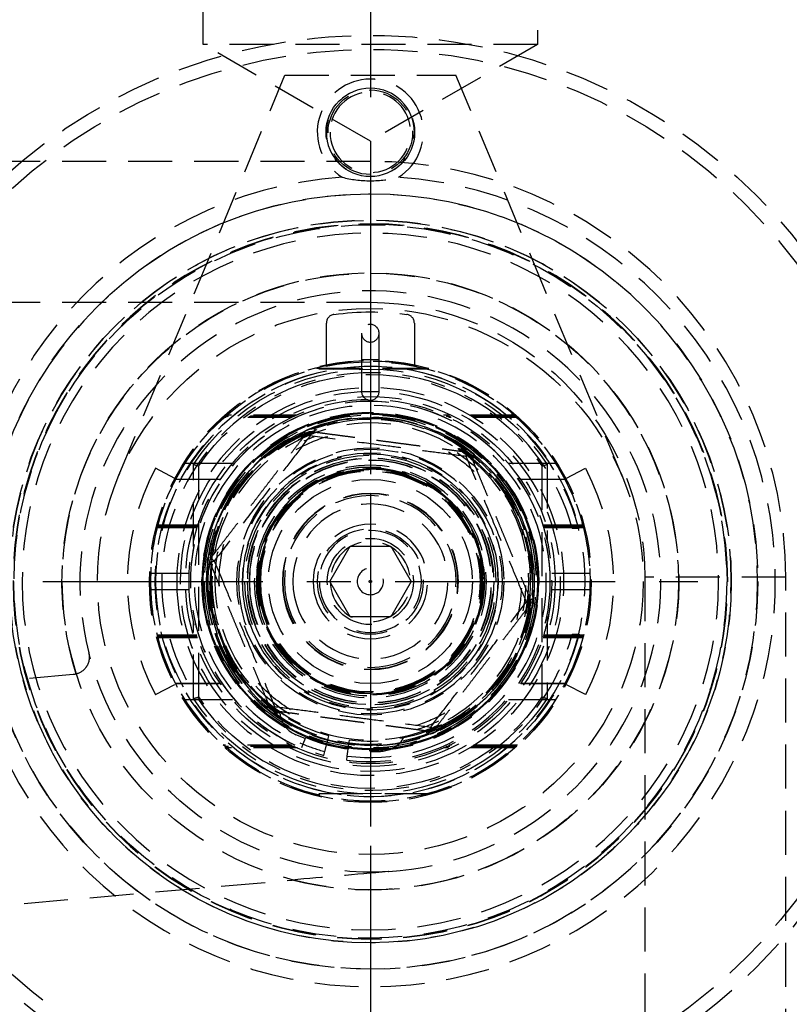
# Model space of a CAD drawing. Extents: x 2651 to 7771, y -1163 to 1075.
# Tile 345 of 490: x 5186 to 5229, y 264 to 320. Entities that reach past the tile are written whole.
import ezdxf

# ---------------------------------------------------------------- set-up
doc = ezdxf.new("R2010")
doc.units = 0
doc.header["$LTSCALE"] = 10
doc.linetypes.add('CENTER', pattern=[2, 1.25, -0.25, 0.25, -0.25])
doc.linetypes.add('HIDDEN', pattern=[0.375, 0.25, -0.125])
doc.layers.get('0').update_dxf_attribs({"linetype": 'CONTINUOUS'})
doc.layers.get('Defpoints').update_dxf_attribs({"linetype": 'CONTINUOUS'})
for name, color, linetype in [('15', 7, 'CONTINUOUS'), ('97', 7, 'CONTINUOUS'), ('CEN', 1, 'CENTER'), ('COOL', 150, 'HIDDEN'), ('DIM', 3, 'CONTINUOUS')]:
    doc.layers.add(name, color=color, linetype=linetype)
doc.styles.get("Standard").update_dxf_attribs({"font": 'romans.shx'})
doc.dimstyles.new('MM& INCH5', dxfattribs={"dimtxt": 5, "dimasz": 2.5, "dimexe": 1, "dimexo": 0.5, "dimtad": 0, "dimrnd": 1.38778e-17, "dimzin": 9, "dimdsep": 46, "dimtxsty": 'Standard', "dimblk": 'CLOSED', "dimcen": 0, "dimclrd": 3, "dimclre": 3, "dimclrt": 3, "dimazin": 2, "dimtfac": 0.75, "dimtofl": 0, "dimtmove": 0, "dimatfit": 3, "dimfxl": 0, "dimtolj": 1, "dimarcsym": 0})

# ---------------------------------------------------------------- blocks, each defined once
blk = doc.blocks.new('*D65')
at = {"layer": 'Defpoints', "color": 0}
for p in [(5205.684, 387.642), (5480.685, 319.642), (5500.003, 319.642)]:
    blk.add_point(p, dxfattribs=at)
at = {"layer": 'DIM', "color": 3, "lineweight": -2}
blk.add_line((5481.185, 319.642), (5500.003, 319.642), dxfattribs=at)
at = {"layer": 'DIM', "color": 3, "insert": (5520.866, 319.642), "char_height": 5, "attachment_point": 5}
blk.add_mtext('\\A1;68 [2.677]', dxfattribs=at)
blk = doc.blocks.new('_Closed')
at = {"color": 0, "linetype": 'ByBlock', "lineweight": -2}
for p, q in [((-1, 0.167), (0, 0)), ((-1, 0.167), (-1, -0.167)), ((0, 0), (-1, -0.167)), ((0, 0), (-1, 0))]:
    blk.add_line(p, q, dxfattribs=at)
blk = doc.blocks.new('*D66')
at = {"layer": 'Defpoints', "color": 0}
for p in [(5205.684, 387.642), (5480.685, 255.642), (5500.003, 255.642)]:
    blk.add_point(p, dxfattribs=at)
at = {"layer": 'DIM', "color": 3, "lineweight": -2}
blk.add_line((5481.185, 255.642), (5500.003, 255.642), dxfattribs=at)
at = {"layer": 'DIM', "color": 3, "insert": (5523.009, 255.642), "char_height": 5, "attachment_point": 5}
blk.add_mtext('\\A1;132 [5.197]', dxfattribs=at)
blk = doc.blocks.new('*D67')
at = {"layer": 'Defpoints', "color": 0}
for p in [(5205.684, 387.642), (5480.684, 212.642), (5500.003, 212.642)]:
    blk.add_point(p, dxfattribs=at)
at = {"layer": 'DIM', "color": 3, "lineweight": -2}
blk.add_line((5481.184, 212.642), (5500.003, 212.642), dxfattribs=at)
at = {"layer": 'DIM', "color": 3, "insert": (5520.628, 212.642), "char_height": 5, "attachment_point": 5}
blk.add_mtext('\\A1;175 [6.89]', dxfattribs=at)
blk = doc.blocks.new('*D68')
at = {"layer": 'Defpoints', "color": 0}
for p in [(5205.684, 387.642), (5480.684, 182.642), (5500.003, 182.642)]:
    blk.add_point(p, dxfattribs=at)
at = {"layer": 'DIM', "color": 3, "lineweight": -2}
blk.add_line((5481.184, 182.642), (5500.003, 182.642), dxfattribs=at)
at = {"layer": 'DIM', "color": 3, "insert": (5523.366, 182.642), "char_height": 5, "attachment_point": 5}
blk.add_mtext('\\A1;205 [8.071]', dxfattribs=at)
blk = doc.blocks.new('*D69')
at = {"layer": 'Defpoints', "color": 0}
for p in [(5205.684, 387.642), (5480.684, 162.642), (5500.003, 162.642)]:
    blk.add_point(p, dxfattribs=at)
at = {"layer": 'DIM', "color": 3, "lineweight": -2}
blk.add_line((5481.184, 162.642), (5500.003, 162.642), dxfattribs=at)
at = {"layer": 'DIM', "color": 3, "insert": (5523.366, 162.642), "char_height": 5, "attachment_point": 5}
blk.add_mtext('\\A1;225 [8.858]', dxfattribs=at)
blk = doc.blocks.new('*D70')
at = {"layer": 'Defpoints', "color": 0}
for p in [(5205.684, 387.642), (5480.685, 119.642), (5500.003, 119.642)]:
    blk.add_point(p, dxfattribs=at)
at = {"layer": 'DIM', "color": 3, "lineweight": -2}
blk.add_line((5481.185, 119.642), (5500.003, 119.642), dxfattribs=at)
at = {"layer": 'DIM', "color": 3, "insert": (5525.747, 119.642), "char_height": 5, "attachment_point": 5}
blk.add_mtext('\\A1;268 [10.551]', dxfattribs=at)
blk = doc.blocks.new('*D71')
at = {"layer": 'Defpoints', "color": 0}
for p in [(5205.684, 387.642), (5480.685, 55.642), (5500.003, 55.642)]:
    blk.add_point(p, dxfattribs=at)
at = {"layer": 'DIM', "color": 3, "lineweight": -2}
blk.add_line((5481.185, 55.642), (5500.003, 55.642), dxfattribs=at)
at = {"layer": 'DIM', "color": 3, "insert": (5525.747, 55.642), "char_height": 5, "attachment_point": 5}
blk.add_mtext('\\A1;332 [13.071]', dxfattribs=at)
blk = doc.blocks.new('*D72')
at = {"layer": 'Defpoints', "color": 0}
for p in [(5205.684, 387.642), (5480.684, 12.642), (5500.003, 12.642)]:
    blk.add_point(p, dxfattribs=at)
at = {"layer": 'DIM', "color": 3, "lineweight": -2}
blk.add_line((5481.184, 12.642), (5500.003, 12.642), dxfattribs=at)
at = {"layer": 'DIM', "color": 3, "insert": (5525.747, 12.642), "char_height": 5, "attachment_point": 5}
blk.add_mtext('\\A1;375 [14.764]', dxfattribs=at)
blk = doc.blocks.new('*D73')
at = {"layer": 'Defpoints', "color": 0}
for p in [(5205.684, 387.642), (5415.212, -22.358), (5500.003, -22.358)]:
    blk.add_point(p, dxfattribs=at)
at = {"layer": 'DIM', "color": 3, "lineweight": -2}
blk.add_line((5415.712, -22.358), (5500.003, -22.358), dxfattribs=at)
at = {"layer": 'DIM', "color": 3, "insert": (5525.747, -22.358), "char_height": 5, "attachment_point": 5}
blk.add_mtext('\\A1;410 [16.142]', dxfattribs=at)
blk = doc.blocks.new('*D74')
at = {"layer": 'Defpoints', "color": 0}
for p in [(5205.684, 387.642), (5429.204, -84.358), (5500.003, -84.358)]:
    blk.add_point(p, dxfattribs=at)
at = {"layer": 'DIM', "color": 3, "lineweight": -2}
blk.add_line((5429.704, -84.358), (5500.003, -84.358), dxfattribs=at)
at = {"layer": 'DIM', "color": 3, "insert": (5525.747, -84.358), "char_height": 5, "attachment_point": 5}
blk.add_mtext('\\A1;472 [18.583]', dxfattribs=at)
blk = doc.blocks.new('*D75')
at = {"layer": 'Defpoints', "color": 0}
for p in [(5205.684, 387.642), (5478.684, -137.358), (5500.003, -137.358)]:
    blk.add_point(p, dxfattribs=at)
at = {"layer": 'DIM', "color": 3, "lineweight": -2}
blk.add_line((5479.184, -137.358), (5500.003, -137.358), dxfattribs=at)
at = {"layer": 'DIM', "color": 3, "insert": (5525.747, -137.358), "char_height": 5, "attachment_point": 5}
blk.add_mtext('\\A1;525 [20.669]', dxfattribs=at)
blk = doc.blocks.new('*D79')
at = {"layer": 'Defpoints', "color": 0}
for p in [(5205.684, 387.642), (5325.684, -12.358), (5500.003, -12.358)]:
    blk.add_point(p, dxfattribs=at)
at = {"layer": 'DIM', "color": 3, "lineweight": -2}
blk.add_line((5326.184, -12.358), (5500.003, -12.358), dxfattribs=at)
at = {"layer": 'DIM', "color": 3, "insert": (5525.747, -12.358), "char_height": 5, "attachment_point": 5}
blk.add_mtext('\\A1;400 [15.748]', dxfattribs=at)
blk = doc.blocks.new('*D80')
at = {"layer": 'Defpoints', "color": 0}
for p in [(5205.684, 387.642), (5402.684, -110.878), (5402.684, -149.784)]:
    blk.add_point(p, dxfattribs=at)
at = {"layer": 'DIM', "color": 3, "lineweight": -2}
blk.add_line((5402.684, -111.378), (5402.684, -149.784), dxfattribs=at)
at = {"layer": 'DIM', "color": 3, "insert": (5402.684, -172.79), "char_height": 5, "attachment_point": 5, "rotation": 90}
blk.add_mtext('\\A1;197 [7.756]', dxfattribs=at)
blk = doc.blocks.new('*D81')
at = {"layer": 'Defpoints', "color": 0}
for p in [(5205.684, 387.642), (5335.684, -75.038), (5335.684, -149.784)]:
    blk.add_point(p, dxfattribs=at)
at = {"layer": 'DIM', "color": 3, "lineweight": -2}
blk.add_line((5335.684, -75.538), (5335.684, -149.784), dxfattribs=at)
at = {"layer": 'DIM', "color": 3, "insert": (5335.684, -172.79), "char_height": 5, "attachment_point": 5, "rotation": 90}
blk.add_mtext('\\A1;130 [5.118]', dxfattribs=at)
blk = doc.blocks.new('*D82')
at = {"layer": 'Defpoints', "color": 0}
for p in [(5205.684, 387.642), (5075.684, -70.038), (5075.684, -149.784)]:
    blk.add_point(p, dxfattribs=at)
at = {"layer": 'DIM', "color": 3, "lineweight": -2}
blk.add_line((5075.684, -70.538), (5075.684, -149.784), dxfattribs=at)
at = {"layer": 'DIM', "color": 3, "insert": (5075.684, -172.79), "char_height": 5, "attachment_point": 5, "rotation": 90}
blk.add_mtext('\\A1;130 [5.118]', dxfattribs=at)
blk = doc.blocks.new('*D83')
at = {"layer": 'Defpoints', "color": 0}
for p in [(5205.684, 387.642), (5008.684, -108.878), (5008.684, -149.784)]:
    blk.add_point(p, dxfattribs=at)
at = {"layer": 'DIM', "color": 3, "lineweight": -2}
blk.add_line((5008.684, -109.378), (5008.684, -149.784), dxfattribs=at)
at = {"layer": 'DIM', "color": 3, "insert": (5008.684, -172.79), "char_height": 5, "attachment_point": 5, "rotation": 90}
blk.add_mtext('\\A1;197 [7.756]', dxfattribs=at)
blk = doc.blocks.new('*D84')
at = {"layer": 'Defpoints', "color": 0}
for p in [(5205.684, 387.642), (5358.364, -52.358), (5500.003, -52.358)]:
    blk.add_point(p, dxfattribs=at)
at = {"layer": 'DIM', "color": 3, "lineweight": -2}
blk.add_line((5358.864, -52.358), (5500.003, -52.358), dxfattribs=at)
at = {"layer": 'DIM', "color": 3, "insert": (5525.747, -52.358), "char_height": 5, "attachment_point": 5}
blk.add_mtext('\\A1;440 [17.323]', dxfattribs=at)
blk = doc.blocks.new('*D95')
at = {"layer": 'Defpoints', "color": 0}
for p in [(5205.684, 387.642), (4911.365, 319.642), (4930.684, 319.642)]:
    blk.add_point(p, dxfattribs=at)
at = {"layer": 'DIM', "color": 3, "lineweight": -2}
blk.add_line((4930.184, 319.642), (4911.365, 319.642), dxfattribs=at)
at = {"layer": 'DIM', "color": 3, "insert": (4890.502, 319.642), "char_height": 5, "attachment_point": 5}
blk.add_mtext('\\A1;68 [2.677]', dxfattribs=at)
blk = doc.blocks.new('*D96')
at = {"layer": 'Defpoints', "color": 0}
for p in [(5205.684, 387.642), (4911.365, 255.642), (4930.684, 255.642)]:
    blk.add_point(p, dxfattribs=at)
at = {"layer": 'DIM', "color": 3, "lineweight": -2}
blk.add_line((4930.184, 255.642), (4911.365, 255.642), dxfattribs=at)
at = {"layer": 'DIM', "color": 3, "insert": (4888.359, 255.642), "char_height": 5, "attachment_point": 5}
blk.add_mtext('\\A1;132 [5.197]', dxfattribs=at)
blk = doc.blocks.new('*D97')
at = {"layer": 'Defpoints', "color": 0}
for p in [(5205.684, 387.642), (4911.365, 212.642), (4930.684, 212.642)]:
    blk.add_point(p, dxfattribs=at)
at = {"layer": 'DIM', "color": 3, "lineweight": -2}
blk.add_line((4930.184, 212.642), (4911.365, 212.642), dxfattribs=at)
at = {"layer": 'DIM', "color": 3, "insert": (4890.74, 212.642), "char_height": 5, "attachment_point": 5}
blk.add_mtext('\\A1;175 [6.89]', dxfattribs=at)
blk = doc.blocks.new('*D98')
at = {"layer": 'Defpoints', "color": 0}
for p in [(5205.684, 387.642), (4911.365, 182.642), (4930.684, 182.642)]:
    blk.add_point(p, dxfattribs=at)
at = {"layer": 'DIM', "color": 3, "lineweight": -2}
blk.add_line((4930.184, 182.642), (4911.365, 182.642), dxfattribs=at)
at = {"layer": 'DIM', "color": 3, "insert": (4888.002, 182.642), "char_height": 5, "attachment_point": 5}
blk.add_mtext('\\A1;205 [8.071]', dxfattribs=at)
blk = doc.blocks.new('*D99')
at = {"layer": 'Defpoints', "color": 0}
for p in [(5205.684, 387.642), (4911.365, 162.642), (4930.684, 162.642)]:
    blk.add_point(p, dxfattribs=at)
at = {"layer": 'DIM', "color": 3, "lineweight": -2}
blk.add_line((4930.184, 162.642), (4911.365, 162.642), dxfattribs=at)
at = {"layer": 'DIM', "color": 3, "insert": (4888.002, 162.642), "char_height": 5, "attachment_point": 5}
blk.add_mtext('\\A1;225 [8.858]', dxfattribs=at)
blk = doc.blocks.new('*D100')
at = {"layer": 'Defpoints', "color": 0}
for p in [(5205.684, 387.642), (4911.365, 119.642), (4930.684, 119.642)]:
    blk.add_point(p, dxfattribs=at)
at = {"layer": 'DIM', "color": 3, "lineweight": -2}
blk.add_line((4930.184, 119.642), (4911.365, 119.642), dxfattribs=at)
at = {"layer": 'DIM', "color": 3, "insert": (4885.621, 119.642), "char_height": 5, "attachment_point": 5}
blk.add_mtext('\\A1;268 [10.551]', dxfattribs=at)
blk = doc.blocks.new('*D101')
at = {"layer": 'Defpoints', "color": 0}
for p in [(5205.684, 387.642), (4911.365, 55.642), (4930.684, 55.642)]:
    blk.add_point(p, dxfattribs=at)
at = {"layer": 'DIM', "color": 3, "lineweight": -2}
blk.add_line((4930.184, 55.642), (4911.365, 55.642), dxfattribs=at)
at = {"layer": 'DIM', "color": 3, "insert": (4885.621, 55.642), "char_height": 5, "attachment_point": 5}
blk.add_mtext('\\A1;332 [13.071]', dxfattribs=at)
blk = doc.blocks.new('*D102')
at = {"layer": 'Defpoints', "color": 0}
for p in [(5205.684, 387.642), (4911.365, 12.642), (4930.684, 12.642)]:
    blk.add_point(p, dxfattribs=at)
at = {"layer": 'DIM', "color": 3, "lineweight": -2}
blk.add_line((4930.184, 12.642), (4911.365, 12.642), dxfattribs=at)
at = {"layer": 'DIM', "color": 3, "insert": (4885.621, 12.642), "char_height": 5, "attachment_point": 5}
blk.add_mtext('\\A1;375 [14.764]', dxfattribs=at)
blk = doc.blocks.new('*D103')
at = {"layer": 'Defpoints', "color": 0}
for p in [(5205.684, 387.642), (4911.365, -22.358), (4996.156, -22.358)]:
    blk.add_point(p, dxfattribs=at)
at = {"layer": 'DIM', "color": 3, "lineweight": -2}
blk.add_line((4995.656, -22.358), (4911.365, -22.358), dxfattribs=at)
at = {"layer": 'DIM', "color": 3, "insert": (4885.621, -22.358), "char_height": 5, "attachment_point": 5}
blk.add_mtext('\\A1;410 [16.142]', dxfattribs=at)
blk = doc.blocks.new('*D106')
at = {"layer": 'Defpoints', "color": 0}
for p in [(5205.684, 387.642), (4902.515, -82.358), (4982.164, -82.358)]:
    blk.add_point(p, dxfattribs=at)
at = {"layer": 'DIM', "color": 3, "lineweight": -2}
blk.add_line((4981.664, -82.358), (4902.515, -82.358), dxfattribs=at)
at = {"layer": 'DIM', "color": 3, "insert": (4876.771, -82.358), "char_height": 5, "attachment_point": 5}
blk.add_mtext('\\A1;470 [18.504]', dxfattribs=at)
blk = doc.blocks.new('*D107')
at = {"layer": 'Defpoints', "color": 0}
for p in [(5205.684, 387.642), (4911.365, -47.358), (5053.004, -47.358)]:
    blk.add_point(p, dxfattribs=at)
at = {"layer": 'DIM', "color": 3, "lineweight": -2}
blk.add_line((5052.504, -47.358), (4911.365, -47.358), dxfattribs=at)
at = {"layer": 'DIM', "color": 3, "insert": (4885.621, -47.358), "char_height": 5, "attachment_point": 5}
blk.add_mtext('\\A1;435 [17.126]', dxfattribs=at)
blk = doc.blocks.new('*D254')
at = {"layer": 'Defpoints', "color": 0}
for p in [(5205.684, 387.642), (4911.365, 287.642), (4958.184, 287.642)]:
    blk.add_point(p, dxfattribs=at)
at = {"layer": 'DIM', "color": 3, "lineweight": -2}
blk.add_line((4957.684, 287.642), (4911.365, 287.642), dxfattribs=at)
at = {"layer": 'DIM', "color": 3, "insert": (4888.359, 287.642), "char_height": 5, "attachment_point": 5}
blk.add_mtext('\\A1;100 [3.937]', dxfattribs=at)
blk = doc.blocks.new('*D255')
at = {"layer": 'Defpoints', "color": 0}
for p in [(5205.684, 387.642), (4911.365, 87.642), (4958.184, 87.642)]:
    blk.add_point(p, dxfattribs=at)
at = {"layer": 'DIM', "color": 3, "lineweight": -2}
blk.add_line((4957.684, 87.642), (4911.365, 87.642), dxfattribs=at)
at = {"layer": 'DIM', "color": 3, "insert": (4885.621, 87.642), "char_height": 5, "attachment_point": 5}
blk.add_mtext('\\A1;300 [11.811]', dxfattribs=at)
blk = doc.blocks.new('*D300')
at = {"layer": 'Defpoints', "color": 0}
for p in [(5205.684, 387.642), (5095.684, -137.358), (5095.684, -149.784)]:
    blk.add_point(p, dxfattribs=at)
at = {"layer": 'DIM', "color": 3, "lineweight": -2}
blk.add_line((5095.684, -137.858), (5095.684, -149.784), dxfattribs=at)
at = {"layer": 'DIM', "color": 3, "insert": (5095.684, -172.79), "char_height": 5, "attachment_point": 5, "rotation": 90}
blk.add_mtext('\\A1;110 [4.331]', dxfattribs=at)
blk = doc.blocks.new('*D301')
at = {"layer": 'Defpoints', "color": 0}
for p in [(5205.684, 387.642), (5315.684, -137.358), (5315.684, -149.784)]:
    blk.add_point(p, dxfattribs=at)
at = {"layer": 'DIM', "color": 3, "lineweight": -2}
blk.add_line((5315.684, -137.858), (5315.684, -149.784), dxfattribs=at)
at = {"layer": 'DIM', "color": 3, "insert": (5315.684, -172.79), "char_height": 5, "attachment_point": 5, "rotation": 90}
blk.add_mtext('\\A1;110 [4.331]', dxfattribs=at)
blk = doc.blocks.new('A$C069B29F4')
at = {"layer": '15', "color": 254, "linetype": 'HIDDEN'}
for p, q in [((-14.318, -94.064), (-4.86, -71.25)), ((-4.86, -71.25), (4.86, -71.25)), ((14.318, -94.064), (4.86, -71.25)), ((0, -76.154), (-32.5, -76.154)), ((-32.5, -84.154), (0, -84.154)), ((-9.75, -106.557), (-9.75, -93.443)), ((9.75, -93.443), (9.75, -106.557)), ((15.6, -99.754), (15.6, -299.261)), ((23.6, -299.261), (23.6, -99.754)), ((-3.697, -108.916), (-4.225, -108.697)), ((-3.697, -108.916), (-3.829, -109.233)), ((-2.409, -108.992), (-2.35, -108.771)), ((-3.829, -109.233), (-3.916, -109.444)), ((-2.587, -109.654), (-2.409, -108.992)), ((-1.309, -109.909), (-1.219, -109.229)), ((-1.219, -109.229), (-1.189, -109.002)), ((-2.646, -109.875), (-2.587, -109.654)), ((-1.338, -110.136), (-1.309, -109.909)), ((0, -109.652), (0, -109.995)), ((0, -109.652), (0.572, -109.652)), ((0, -109.995), (0, -110.223))]:
    blk.add_line(p, q, dxfattribs=at)
at = {"layer": '15', "color": 252, "linetype": 'HIDDEN'}
for p, q in [((0, -76.154), (0, -84.154)), ((-2.5, -87.702), (-2.5, -85.336)), ((2.5, -85.336), (2.5, -87.702)), ((0, -87.41), (-0.5, -87.41)), ((0.5, -87.41), (0, -87.41)), ((-0.5, -89.212), (0.5, -89.212)), ((-4.467, -90.697), (-8.349, -90.697)), ((-4.394, -90.662), (-8.31, -90.662)), ((-4.322, -90.629), (-8.272, -90.629)), ((-4.314, -90.625), (-8.268, -90.625)), ((-4.146, -90.55), (-8.182, -90.55)), ((8.182, -90.55), (4.146, -90.55)), ((8.268, -90.625), (4.314, -90.625)), ((8.272, -90.629), (4.322, -90.629)), ((8.31, -90.662), (4.394, -90.662)), ((8.349, -90.697), (4.467, -90.697)), ((-11.107, -94.157), (-12.213, -93.575)), ((-10.05, -98.006), (-10.05, -93.352)), ((10.05, -93.352), (10.05, -97.742)), ((11.107, -94.157), (12.213, -93.575)), ((-9.859, -96.95), (-12.122, -96.95)), ((-9.835, -96.875), (-12.103, -96.875)), ((-9.811, -96.8), (-12.083, -96.8)), ((12.083, -96.8), (9.811, -96.8)), ((12.103, -96.875), (9.835, -96.875)), ((12.122, -96.95), (9.859, -96.95)), ((23.6, -99.754), (15.6, -99.754)), ((-10.05, -106.648), (-10.05, -102.258)), ((10.05, -101.994), (10.05, -106.648)), ((-9.859, -103.05), (-12.122, -103.05)), ((-9.835, -103.125), (-12.103, -103.125)), ((-9.811, -103.2), (-12.083, -103.2)), ((12.083, -103.2), (9.811, -103.2)), ((12.103, -103.125), (9.835, -103.125)), ((12.122, -103.05), (9.859, -103.05)), ((-12.213, -106.425), (-11.107, -105.843)), ((12.213, -106.425), (11.107, -105.843)), ((-4.474, -109.3), (-8.353, -109.3)), ((-4.314, -109.375), (-8.268, -109.375)), ((-4.146, -109.45), (-8.182, -109.45)), ((8.182, -109.45), (4.146, -109.45)), ((8.268, -109.375), (4.314, -109.375)), ((8.353, -109.3), (4.474, -109.3))]:
    blk.add_line(p, q, dxfattribs=at)
at = {"layer": '15', "color": 27, "linetype": 'HIDDEN'}
for p, q in [((-0.5, -85.91), (-0.5, -87.41)), ((0.5, -87.41), (0.5, -85.91)), ((-0.5, -87.41), (-0.5, -89.212)), ((0.5, -89.212), (0.5, -87.41))]:
    blk.add_line(p, q, dxfattribs=at)
at = {"layer": '15', "color": 30, "linetype": 'HIDDEN'}
for p, q in [((3.324, -87.95), (-3.324, -87.95)), ((3.195, -87.915), (-3.195, -87.915)), ((-7.849, -93.3), (-10.553, -93.3)), ((-10.546, -93.289), (-7.84, -93.289)), ((7.84, -93.289), (10.546, -93.289)), ((10.553, -93.3), (7.849, -93.3)), ((-8.543, -94.211), (-11.079, -94.211)), ((-11.073, -94.2), (-8.536, -94.2)), ((8.536, -94.2), (11.073, -94.2)), ((11.079, -94.211), (8.543, -94.211)), ((-10.31, -99.55), (-12.492, -99.55)), ((12.492, -99.55), (10.31, -99.55)), ((-12.492, -100.45), (-10.31, -100.45)), ((10.31, -100.45), (12.492, -100.45)), ((-11.079, -105.789), (-8.543, -105.789)), ((-8.536, -105.8), (-11.073, -105.8)), ((11.073, -105.8), (8.536, -105.8)), ((8.543, -105.789), (11.079, -105.789)), ((-10.553, -106.7), (-7.849, -106.7)), ((-7.84, -106.711), (-10.546, -106.711)), ((10.546, -106.711), (7.84, -106.711)), ((7.849, -106.7), (10.553, -106.7)), ((3.324, -112.05), (-3.324, -112.05))]:
    blk.add_line(p, q, dxfattribs=at)
at = {"layer": '15', "color": 53, "linetype": 'HIDDEN'}
for p, q in [((11.854, -97), (11.464, -97)), ((11.464, -103), (11.854, -103))]:
    blk.add_line(p, q, dxfattribs=at)
at = {"layer": '15', "color": 31, "linetype": 'HIDDEN'}
for p, q in [((-2.309, -100), (-1.155, -98)), ((-1.155, -98), (1.155, -98)), ((1.155, -98), (2.309, -100)), ((-1.155, -102), (-2.309, -100)), ((2.309, -100), (1.155, -102)), ((1.155, -102), (-1.155, -102))]:
    blk.add_line(p, q, dxfattribs=at)
at = {"layer": '15', "color": 253, "linetype": 'HIDDEN', "extrusion": (0, 0, -1)}
for radius in [2.5, 2.286]:
    blk.add_circle((0, -74.5), radius, dxfattribs=at)
at = {"layer": '15', "color": 254, "linetype": 'HIDDEN', "extrusion": (0, 0, -1)}
for radius in [21.995, 20.5, 20.3, 20.28, 19.78, 12.2, 11, 9.54, 9.325, 9.3, 7.5, 6.495, 6.49, 6.35, 6.29, 4.875]:
    blk.add_circle((0, -100), radius, dxfattribs=at)
at = {"layer": '15', "color": 254, "linetype": 'HIDDEN'}
for radius in [20.245, 12.475, 9.543, 7.25, 6.39, 5.795, 0.065]:
    blk.add_circle((0, -100), radius, dxfattribs=at)
at = {"layer": '15', "color": 7, "linetype": 'HIDDEN'}
for radius in [15.5, 10.789, 10.5, 7.582, 7.005]:
    blk.add_circle((0, -100), radius, dxfattribs=at)
at = {"layer": '15', "color": 27, "linetype": 'HIDDEN', "extrusion": (0, 0, -1)}
blk.add_circle((0, -85.91), 0.5, dxfattribs=at)
at = {"layer": '15', "color": 252, "linetype": 'HIDDEN'}
for radius in [12.55, 6.457, 6.423]:
    blk.add_circle((0, -100), radius, dxfattribs=at)
at = {"layer": '15', "color": 252, "linetype": 'HIDDEN', "extrusion": (0, 0, -1)}
for radius in [12.5, 9.587, 9.432, 9, 7.288, 7.15, 6.997, 6.99, 6.889, 6.596, 6.365, 6.25, 4.975, 3.25]:
    blk.add_circle((0, -100), radius, dxfattribs=at)
at = {"layer": '15', "color": 30, "linetype": 'HIDDEN', "extrusion": (0, 0, -1)}
blk.add_circle((0, -100), 10.32, dxfattribs=at)
at = {"layer": '15', "color": 31, "linetype": 'HIDDEN', "extrusion": (0, 0, -1)}
for radius in [9.533, 7, 6.875, 5, 4.4, 2.897]:
    blk.add_circle((0, -100), radius, dxfattribs=at)
at = {"layer": '15', "color": 31, "linetype": 'HIDDEN'}
for radius in [3, 2.446]:
    blk.add_circle((0, -100), radius, dxfattribs=at)
at = {"layer": '15', "color": 7, "linetype": 'HIDDEN', "extrusion": (0, 0, -1)}
for radius in [2.275, 0.75]:
    blk.add_circle((0, -100), radius, dxfattribs=at)
at = {"layer": '15', "color": 254, "linetype": 'HIDDEN'}
for centre, radius, start, end in [((0, -99.754), 23.6, 0, 90), ((0, -100), 10.223, 0, 247.4773), ((0, -100), 10.223, 0, 255), ((0, -100), 9.2, 90, 234.7594), ((0, -100), 9.2, 290.3906, 90), ((0, -100), 10.223, 262.4773, 0), ((-3.651, -107.311), 1.5, 199.4412, 247.4773)]:
    blk.add_arc(centre, radius, start, end, dxfattribs=at)
at = {"layer": '15', "color": 254, "linetype": 'HIDDEN', "extrusion": (0, 0, -1)}
for centre, radius, start, end in [((0, -99.754), 15.6, 90, 180), ((0, -100), 11.75, 33.9231, 146.0769), ((0, -100), 9.5, 0, 126.8213), ((0, -100), 9.081, 64.2465, 69.5801), ((0, -100), 8.587, 60.6487, 73.6369), ((0, -100), 9.5, 127.9744, 0), ((0, -100), 8.587, 121.0837, 133.4025), ((0, -100), 9.081, 123.6233, 191.2868), ((0, -100), 9.081, 0, 11.5129), ((0, -100), 8.587, 0, 14.3044), ((0, -100), 15.5, 180.0029, 359.9971), ((0, -100), 9.081, 304.4426, 0), ((0, -100), 9.081, 285, 0), ((0, -100), 8.587, 358.2112, 0), ((0, -100), 8.587, 182.5931, 194.5012), ((0, -100), 8.587, 301.8431, 317.7562), ((0, -100), 11.75, 213.9231, 326.0769), ((0, -100), 8.587, 240.4744, 252.09), ((0, -100), 9.081, 243.5392, 277.5227), ((-0.572, -108.152), 1.5, 221.9638, 270)]:
    blk.add_arc(centre, radius, start, end, dxfattribs=at)
at = {"layer": '15', "color": 252, "linetype": 'HIDDEN'}
for centre, radius, start, end in [((-2, -85.336), 0.5, 97.7664, 180), ((2, -85.336), 0.5, 0, 82.2336), ((0, -100), 9.995, 262.4773, 247.4773), ((0, -100), 9.232, 55.1583, 109.8707), ((0, -100), 9.13, 109.4714, 235.0045), ((0, -100), 9.232, 115.1583, 169.8707), ((0, -100), 9.13, 292.5145, 55.7864), ((0, -100), 9.232, 355.1583, 49.8707), ((0, -100), 13.8, 152.25, 207.75), ((0, -100), 9.232, 175.1583, 229.8707), ((0, -100), 9.232, 295.1583, 349.8707), ((0, -100), 9.232, 235.1583, 289.8707), ((0, -100), 9.13, 290.3151, 292.5145), ((0, -100), 9.995, 247.4747, 255)]:
    blk.add_arc(centre, radius, start, end, dxfattribs=at)
at = {"layer": '15', "color": 252, "linetype": 'HIDDEN', "extrusion": (0, 0, -1)}
for radius, start, end in [(15.3, 82.2336, 97.7664), (12.05, 33.4856, 146.5144), (9.309, 302.9626, 277.5227), (8.821, 64.7269, 68.9231), (8.821, 123.9637, 133.9313), (13.8, 152.25, 207.75), (8.821, 0, 11.1431), (8.821, 301.3312, 0), (8.821, 181.5019, 190.8563), (12.05, 213.4856, 326.5144), (9.309, 285, 302.9669), (8.821, 243.945, 252.6131)]:
    blk.add_arc((0, -100), radius, start, end, dxfattribs=at)
at = {"layer": '15', "color": 53, "linetype": 'HIDDEN', "extrusion": (0, 0, -1)}
blk.add_arc((0, -100), 12.228, 194.2018, 165.7982, dxfattribs=at)
at = {"layer": '15', "color": 53, "linetype": 'HIDDEN'}
blk.add_arc((0, -100), 11.85, 14.6649, 345.3351, dxfattribs=at)
at = {"layer": '15', "color": 27, "linetype": 'HIDDEN'}
blk.add_arc((0, -89.212), 0.5, 180, 0, dxfattribs=at)
at = {"layer": '15', "color": 31, "linetype": 'HIDDEN', "extrusion": (0, 0, -1)}
for centre, radius, start, end in [((0, -100), 9.03, 62.9574, 70.1798), ((3.405, -91.786), 0.3, 37.4855, 97.4855), ((0, -100), 9.03, 123.353, 131.9199), ((-5.411, -92.945), 0.3, 97.4855, 157.4855), ((0, -100), 9.03, 302.8861, 12.1467), ((8.815, -98.842), 0.3, 337.4855, 37.4855), ((0, -100), 9.03, 184.6149, 191.6067), ((-8.815, -101.158), 0.3, 157.4855, 217.4855), ((5.411, -107.055), 0.3, 277.4855, 337.4855), ((0, -100), 9.03, 247.4855, 251.0967), ((-3.405, -108.214), 0.3, 217.4855, 277.4855), ((0, -100), 9.03, 244.448, 247.4855)]:
    blk.add_arc(centre, radius, start, end, dxfattribs=at)
at = {"layer": '15', "color": 252, "linetype": 'HIDDEN'}
for centre, major_axis, start_param, end_param in [((-3.405, -91.786), (-0.238, 0.183), 4.863345, 6.283185), ((-3.405, -91.786), (0.039, 0.297), 0, 1.41984), ((5.411, -92.945), (0.039, 0.297), 4.863345, 6.283185), ((5.411, -92.945), (0.277, 0.115), 0, 1.41984), ((-8.815, -98.842), (0.277, 0.115), 1.721753, 3.141593), ((-8.815, -98.842), (-0.238, 0.183), 0, 1.41984), ((8.815, -101.158), (0.277, 0.115), 4.863345, 6.283185), ((8.815, -101.158), (-0.238, 0.183), 3.141593, 4.561433), ((-5.411, -107.055), (0.277, 0.115), 3.141593, 4.561433), ((-5.411, -107.055), (0.039, 0.297), 1.721753, 3.141593), ((3.405, -108.214), (0.039, 0.297), 3.141593, 4.561433), ((3.405, -108.214), (-0.238, 0.183), 1.721753, 3.141593)]:
    blk.add_ellipse(centre, major_axis=major_axis, ratio=0.087823, start_param=start_param, end_param=end_param, dxfattribs=at)
at = {"layer": '15', "color": 31, "linetype": 'HIDDEN'}
for points, degree in [([(-9.053, -98.659), (-6.348, -95.132), (-3.643, -91.604)], 2), ([(-3.925, -91.643), (-3.879, -91.601), (-3.832, -91.559), (-3.786, -91.517)], 3), ([(-3.644, -91.603), (-3.648, -91.609), (-3.711, -91.569), (-3.786, -91.517)], 3), ([(-3.366, -91.489), (1.042, -92.068), (5.45, -92.647)], 2), ([(-3.326, -91.326), (-3.263, -91.323), (-3.201, -91.32), (-3.138, -91.317)], 3), ([(-3.165, -91.513), (-3.161, -91.517), (-3.149, -91.42), (-3.138, -91.317)], 3), ([(5.275, -92.423), (5.334, -92.442), (5.394, -92.461), (5.454, -92.48)], 3), ([(5.45, -92.645), (5.443, -92.645), (5.446, -92.571), (5.454, -92.479)], 3), ([(5.688, -92.83), (7.39, -96.937), (9.093, -101.043)], 2), ([(5.767, -93.015), (5.766, -93.021), (5.856, -92.983), (5.95, -92.941)], 3), ([(5.849, -92.783), (5.883, -92.836), (5.917, -92.888), (5.95, -92.941)], 3), ([(-9.175, -98.543), (-9.146, -98.488), (-9.117, -98.432), (-9.089, -98.376)], 3), ([(-8.932, -98.498), (-8.927, -98.495), (-9.005, -98.437), (-9.089, -98.376)], 3), ([(-9.2, -99.221), (-9.213, -99.16), (-9.226, -99.098), (-9.239, -99.037)], 3), ([(-5.688, -107.17), (-7.39, -103.063), (-9.093, -98.957)], 2), ([(9.094, -101.043), (9.091, -101.037), (9.157, -101.001), (9.24, -100.963)], 3), ([(9.2, -100.779), (9.213, -100.84), (9.226, -100.902), (9.239, -100.963)], 3), ([(9.053, -101.341), (6.348, -104.868), (3.643, -108.396)], 2), ([(9.175, -101.457), (9.146, -101.512), (9.117, -101.568), (9.089, -101.624)], 3), ([(-5.849, -107.217), (-5.883, -107.164), (-5.917, -107.112), (-5.95, -107.059)], 3), ([(-5.275, -107.577), (-5.334, -107.558), (-5.394, -107.539), (-5.454, -107.52)], 3), ([(3.366, -108.511), (-1.042, -107.932), (-5.45, -107.353)], 2), ([(3.925, -108.357), (3.879, -108.399), (3.832, -108.441), (3.786, -108.483)], 3), ([(3.326, -108.674), (3.263, -108.677), (3.201, -108.68), (3.138, -108.683)], 3)]:
    blk.add_open_spline(points, degree=degree, dxfattribs=at)
for points, knots in [([(-3.786, -91.517), (-3.753, -91.491), (-3.688, -91.437), (-3.573, -91.381), (-3.452, -91.339), (-3.367, -91.331), (-3.326, -91.326)], [0, 0, 0, 0, 0.247182, 0.500024, 0.752779, 1, 1, 1, 1]), ([(-3.425, -91.738), (-3.736, -92.145), (-4.343, -92.937), (-5.251, -94.12), (-6.304, -95.471), (-7.497, -97.057), (-8.405, -98.235), (-8.867, -98.835)], [0, 0, 0, 0, 0.171977, 0.335592, 0.500062, 0.745733, 1, 1, 1, 1]), ([(5.443, -92.903), (4.935, -92.837), (3.945, -92.708), (2.466, -92.512), (0.77, -92.276), (-1.2, -92.036), (-2.674, -91.839), (-3.425, -91.738)], [0, 0, 0, 0, 0.171977, 0.335592, 0.500062, 0.745733, 1, 1, 1, 1]), ([(5.454, -92.48), (5.493, -92.495), (5.572, -92.525), (5.678, -92.596), (5.775, -92.68), (5.824, -92.749), (5.849, -92.783)], [0, 0, 0, 0, 0.247182, 0.500024, 0.752779, 1, 1, 1, 1]), ([(8.867, -101.165), (8.671, -100.693), (8.288, -99.77), (7.718, -98.392), (7.074, -96.805), (6.297, -94.979), (5.731, -93.603), (5.443, -92.903)], [0, 0, 0, 0, 0.171977, 0.335592, 0.500062, 0.745733, 1, 1, 1, 1]), ([(-9.239, -99.037), (-9.246, -98.996), (-9.259, -98.912), (-9.251, -98.784), (-9.226, -98.659), (-9.192, -98.582), (-9.175, -98.543)], [0, 0, 0, 0, 0.247182, 0.500024, 0.752779, 1, 1, 1, 1]), ([(-8.867, -98.835), (-8.671, -99.307), (-8.288, -100.23), (-7.718, -101.608), (-7.074, -103.195), (-6.297, -105.021), (-5.731, -106.397), (-5.443, -107.097)], [0, 0, 0, 0, 0.171977, 0.335592, 0.500062, 0.745733, 1, 1, 1, 1]), ([(3.425, -108.262), (3.736, -107.855), (4.343, -107.063), (5.251, -105.88), (6.304, -104.529), (7.497, -102.943), (8.405, -101.765), (8.867, -101.165)], [0, 0, 0, 0, 0.171977, 0.335592, 0.500062, 0.745733, 1, 1, 1, 1]), ([(9.239, -100.963), (9.246, -101.004), (9.259, -101.088), (9.251, -101.216), (9.226, -101.341), (9.192, -101.418), (9.175, -101.457)], [0, 0, 0, 0, 0.247182, 0.500024, 0.752779, 1, 1, 1, 1]), ([(-5.454, -107.52), (-5.493, -107.505), (-5.572, -107.475), (-5.678, -107.404), (-5.775, -107.32), (-5.824, -107.251), (-5.849, -107.217)], [0, 0, 0, 0, 0.247182, 0.500024, 0.752779, 1, 1, 1, 1]), ([(-5.443, -107.097), (-4.935, -107.163), (-3.945, -107.292), (-2.466, -107.488), (-1.16, -107.669), (0.226, -107.849), (1.705, -108.038), (2.845, -108.186), (3.425, -108.262)], [0, 0, 0, 0, 0.171974, 0.335587, 0.500055, 0.613753, 0.803662, 1, 1, 1, 1]), ([(3.786, -108.483), (3.753, -108.509), (3.688, -108.563), (3.573, -108.619), (3.452, -108.661), (3.367, -108.669), (3.326, -108.674)], [0, 0, 0, 0, 0.247182, 0.500024, 0.752779, 1, 1, 1, 1])]:
    blk.add_open_spline(points, degree=3, knots=knots, dxfattribs=at)
at = {"layer": '15', "color": 254, "linetype": 'HIDDEN'}
for points, knots in [([(-10.054, -93.35), (-10.05, -93.352), (-10.046, -93.353), (-10.041, -93.354), (-10.011, -93.363), (-9.976, -93.374), (-9.943, -93.384), (-9.91, -93.394), (-9.879, -93.403), (-9.853, -93.411), (-9.827, -93.419), (-9.804, -93.426), (-9.787, -93.431), (-9.771, -93.436), (-9.76, -93.44), (-9.754, -93.441), (-9.75, -93.443)], [0, 0, 0, 0, 0.009724, 0.009724, 0.009724, 0.236488, 0.236488, 0.236488, 0.463546, 0.463546, 0.463546, 0.685637, 0.685637, 0.685637, 0.898092, 1, 1, 1, 1]), ([(9.75, -93.443), (9.766, -93.438), (9.776, -93.435), (9.792, -93.43), (9.811, -93.424), (9.831, -93.418), (9.855, -93.411), (9.881, -93.403), (9.909, -93.394), (9.94, -93.385), (9.972, -93.375), (9.996, -93.368), (10.021, -93.36), (10.041, -93.354), (10.046, -93.353), (10.05, -93.352), (10.054, -93.35)], [0, 0, 0, 0, 0.203466, 0.406687, 0.406687, 0.406687, 0.61372, 0.61372, 0.61372, 0.829392, 0.829392, 0.829392, 0.990268, 0.990268, 0.990268, 1, 1, 1, 1]), ([(-10.054, -106.65), (-10.05, -106.648), (-10.046, -106.647), (-10.041, -106.646), (-10.011, -106.637), (-9.976, -106.626), (-9.943, -106.616), (-9.91, -106.606), (-9.879, -106.597), (-9.853, -106.589), (-9.827, -106.581), (-9.804, -106.574), (-9.787, -106.569), (-9.771, -106.564), (-9.76, -106.56), (-9.754, -106.559), (-9.75, -106.557)], [0, 0, 0, 0, 0.009724, 0.009724, 0.009724, 0.236488, 0.236488, 0.236488, 0.463546, 0.463546, 0.463546, 0.685637, 0.685637, 0.685637, 0.898092, 1, 1, 1, 1]), ([(9.75, -106.557), (9.766, -106.562), (9.776, -106.565), (9.792, -106.57), (9.811, -106.576), (9.831, -106.582), (9.855, -106.589), (9.881, -106.597), (9.909, -106.606), (9.94, -106.615), (9.972, -106.625), (9.996, -106.632), (10.021, -106.64), (10.041, -106.646), (10.046, -106.647), (10.05, -106.648), (10.054, -106.65)], [0, 0, 0, 0, 0.203466, 0.406687, 0.406687, 0.406687, 0.61372, 0.61372, 0.61372, 0.829392, 0.829392, 0.829392, 0.990268, 0.990268, 0.990268, 1, 1, 1, 1]), ([(-5.14, -107.486), (-5.136, -107.521), (-5.134, -107.534), (-5.131, -107.552), (-5.127, -107.575), (-5.123, -107.598), (-5.116, -107.631), (-5.108, -107.668), (-5.098, -107.705), (-5.089, -107.74), (-5.077, -107.775), (-5.065, -107.811)], [0, 0, 0, 0, 0.287493, 0.287493, 0.480213, 0.480213, 0.480213, 0.746131, 0.746131, 0.746131, 1, 1, 1, 1]), ([(1.687, -109.155), (1.724, -109.114), (1.76, -109.069), (1.79, -109.026), (1.807, -109.002), (1.823, -108.979), (1.837, -108.958), (1.848, -108.941), (1.857, -108.925), (1.863, -108.914), (1.866, -108.91)], [0, 0, 0, 0, 0.498684, 0.498684, 0.498684, 0.774493, 0.774493, 0.774493, 0.999994, 1, 1, 1, 1])]:
    blk.add_open_spline(points, degree=3, knots=knots, dxfattribs=at)
at = {"layer": '15', "color": 31, "linetype": 'HIDDEN'}
for points, weights in [([(-9.239, -99.037), (-9.087, -98.971), (-9.093, -98.957)], [1, 0.763915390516, 1]), ([(-5.454, -107.52), (-5.435, -107.355), (-5.45, -107.353)], [1, 0.763915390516, 1]), ([(3.786, -108.483), (3.652, -108.384), (3.643, -108.396)], [1, 0.763915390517, 1])]:
    blk.add_rational_spline(points, weights, degree=2, dxfattribs=at)
at = {"layer": '15', "color": 30, "linetype": 'HIDDEN'}
blk.add_open_spline([(9.835, -103.125), (9.992, -102.632), (10.113, -102.125), (10.212, -101.493), (10.228, -101.382), (10.241, -101.271)], degree=3, knots=[0, 0, 0, 0, 0.826275, 0.826275, 1, 1, 1, 1], dxfattribs=at)
at = {"layer": '97', "color": 2, "linetype": 'HIDDEN'}
for p, q in [((-16.879, -105.286), (-49.039, -108.1)), ((-49.561, -120.894), (-4.445, -116.947))]:
    blk.add_line(p, q, dxfattribs=at)
for centre, radius in [((0, -100), 31), ((0, -74.5), 2.515), ((0, -74.5), 2.4), ((0, -100), 22.005), ((0, -100), 17.5)]:
    blk.add_circle(centre, radius, dxfattribs=at)
at = {"layer": '97', "color": 252, "linetype": 'HIDDEN'}
for radius in [30.2, 20.505]:
    blk.add_circle((0, -100), radius, dxfattribs=at)
at = {"layer": '97', "color": 2, "linetype": 'HIDDEN'}
for centre, radius, start, end in [((0, -74.5), 3.015, 302.2033, 237.7967), ((0, -100), 23.005, 94.005, 85.995), ((0, -100), 16.5, 273.6303, 194.1903)]:
    blk.add_arc(centre, radius, start, end, dxfattribs=at)
at = {"layer": '97', "color": 2, "linetype": 'HIDDEN', "extrusion": (0, 0, -1)}
for centre, radius, start, end in [((0, -100), 17.52, 342.5377, 284.6958), ((0, -100), 16.5, 266.3697, 345.8097), ((16.966, -104.29), 1, 255.3192, 265)]:
    blk.add_arc(centre, radius, start, end, dxfattribs=at)
at = {"layer": '97', "color": 2, "linetype": 'HIDDEN'}
for points, knots in [([(-1.607, -77.051), (-1.093, -77.18), (-0.555, -77.255), (0.553, -77.255), (1.093, -77.18), (1.607, -77.051)], [0, 0, 0, 0, 0.5, 0.5, 1, 1, 1, 1]), ([(-15.997, -104.045), (-15.957, -104.202), (-15.958, -104.361), (-16.02, -104.645), (-16.078, -104.767), (-16.296, -105.073), (-16.494, -105.2), (-16.713, -105.257)], [0, 0, 0, 0, 0.25, 0.25, 0.5, 0.5, 1, 1, 1, 1])]:
    blk.add_open_spline(points, degree=3, knots=knots, dxfattribs=at)
for points in [[(1.021, -116.469), (-0.855, -116.633), (-2.672, -116.792), (-4.445, -116.947)], [(1.021, -116.469), (1.029, -116.468), (1.037, -116.467), (1.045, -116.467)]]:
    blk.add_open_spline(points, degree=3, dxfattribs=at)

msp = doc.modelspace()

# ---------------------------------------------------------------- linework, layer by layer
at = {"layer": 'CEN', "color": 2}
msp.add_line((5205.684, 912.642), (5205.684, -137.358), dxfattribs=at)
at = {"layer": 'CEN'}
for p, q in [((5205.684, 306.242), (5205.684, 269.042)), ((5187.084, 287.642), (5224.284, 287.642))]:
    msp.add_line(p, q, dxfattribs=at)
at = {"layer": 'COOL', "color": 1, "linetype": 'CENTER'}
msp.add_line((5205.684, 387.642), (5205.684, 312.642), dxfattribs=at)
at = {"layer": 'COOL'}
msp.add_line((5215.184, 318.127), (5196.184, 318.127), dxfattribs=at)
msp.add_lwpolyline([(5215.184, 367.682), (5215.184, 318.127), (5205.684, 312.642), (5196.184, 318.127), (5196.184, 367.682)], dxfattribs=at)

# ---------------------------------------------------------------- block references
at = {"layer": 'DIM'}
msp.add_blockref('A$C069B29F4', (5205.684, 387.642), dxfattribs=at)

# ---------------------------------------------------------------- dimensions: what is measured, and where the dimension line sits
for feature_location, offset, dtype, picture, middle in [((4982.164, -82.358), (-79.649, 0), 0, '*D106', (4876.771, -82.358)), ((4996.156, -22.358), (-84.791, 0), 0, '*D103', (4885.621, -22.358)), ((5053.004, -47.358), (-141.639, 0), 0, '*D107', (4885.621, -47.358)), ((4930.684, 55.642), (-19.319, 0), 0, '*D101', (4885.621, 55.642)), ((4930.684, 12.642), (-19.319, 0), 0, '*D102', (4885.621, 12.642)), ((4958.184, 87.642), (-46.819, 0), 0, '*D255', (4885.621, 87.642)), ((4930.684, 119.642), (-19.319, 0), 0, '*D100', (4885.621, 119.642)), ((4930.684, 182.642), (-19.319, 0), 0, '*D98', (4888.002, 182.642)), ((4930.684, 162.642), (-19.319, 0), 0, '*D99', (4888.002, 162.642)), ((4930.684, 255.642), (-19.319, 0), 0, '*D96', (4888.359, 255.642)), ((4958.184, 287.642), (-46.819, 0), 0, '*D254', (4888.359, 287.642)), ((4930.684, 319.642), (-19.319, 0), 0, '*D95', (4890.502, 319.642)), ((4930.684, 212.642), (-19.319, 0), 0, '*D97', (4890.74, 212.642)), ((5008.684, -108.878), (0, -40.906), 1, '*D83', (5008.684, -172.79)), ((5075.684, -70.038), (0, -79.746), 1, '*D82', (5075.684, -172.79)), ((5095.684, -137.358), (0, -12.426), 1, '*D300', (5095.684, -172.79)), ((5480.685, 319.642), (19.319, 0), 0, '*D65', (5520.866, 319.642)), ((5480.685, 255.642), (19.319, 0), 0, '*D66', (5523.009, 255.642)), ((5480.684, 212.642), (19.319, 0), 0, '*D67', (5520.628, 212.642)), ((5480.684, 182.642), (19.319, 0), 0, '*D68', (5523.366, 182.642)), ((5480.684, 162.642), (19.319, 0), 0, '*D69', (5523.366, 162.642)), ((5480.685, 119.642), (19.319, 0), 0, '*D70', (5525.747, 119.642)), ((5480.685, 55.642), (19.319, 0), 0, '*D71', (5525.747, 55.642)), ((5480.684, 12.642), (19.319, 0), 0, '*D72', (5525.747, 12.642)), ((5415.212, -22.358), (84.791, 0), 0, '*D73', (5525.747, -22.358)), ((5429.204, -84.358), (70.799, 0), 0, '*D74', (5525.747, -84.358)), ((5478.684, -137.358), (21.319, 0), 0, '*D75', (5525.747, -137.358)), ((5325.684, -12.358), (174.319, 0), 0, '*D79', (5525.747, -12.358)), ((5402.684, -110.878), (0, -38.906), 1, '*D80', (5402.684, -172.79)), ((5335.684, -75.038), (0, -74.746), 1, '*D81', (5335.684, -172.79)), ((5358.364, -52.358), (141.639, 0), 0, '*D84', (5525.747, -52.358)), ((5315.684, -137.358), (0, -12.426), 1, '*D301', (5315.684, -172.79))]:
    dim = msp.add_ordinate_dim(feature_location=feature_location, offset=offset, dtype=dtype, origin=(5205.684, 387.642), dimstyle='MM& INCH5', dxfattribs=at)
    dim.commit()
    dim.dimension.update_dxf_attribs({"geometry": picture, "text_midpoint": middle})

doc.saveas('drawing.dxf')
